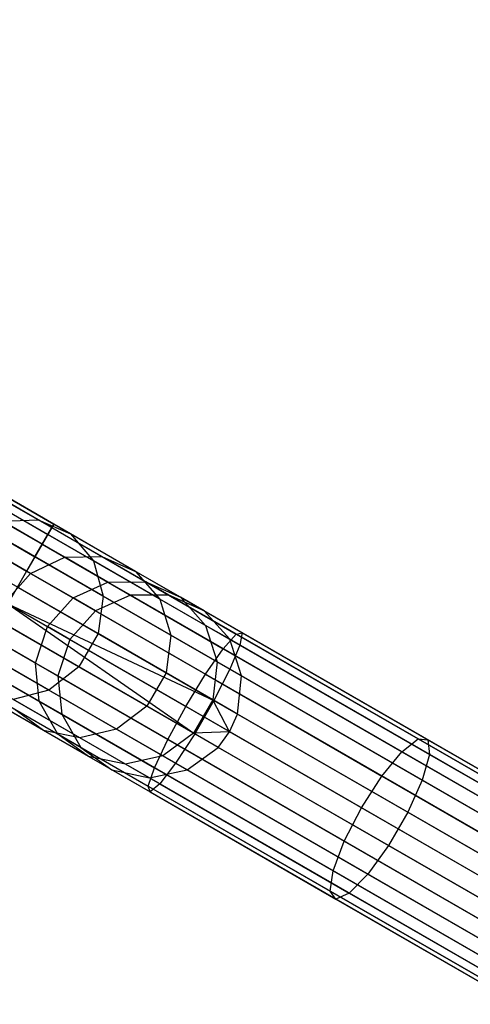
# Model space of a CAD drawing. Extents: x -102 to 102, y -101 to 102.
# Tile 330 of 481: x 70 to 75, y -45 to -34. Entities that reach past the tile are written whole.
import ezdxf

# ---------------------------------------------------------------- set-up
doc = ezdxf.new("R2010")
doc.units = 0
doc.header["$LTSCALE"] = 25.4
doc.layers.get('0').update_dxf_attribs({"linetype": 'CONTINUOUS'})

# ---------------------------------------------------------------- blocks, each defined once
blk = doc.blocks.new('NL2500011659_STL')
at = {"color": 0}
for p, q in [((37.991, -20.765, -7.395), (70.364, -39.455, -7.395)), ((37.991, -20.765, -7.605), (70.364, -39.455, -7.395)), ((70.342, -39.493, -7.809), (37.991, -20.765, -7.605)), ((37.991, -20.765, -7.605), (70.364, -39.455, -7.395)), ((37.991, -20.765, -7.395), (70.364, -39.455, -7.395)), ((70.342, -39.493, -7.809), (37.991, -20.765, -7.605)), ((37.926, -20.876, -7), (70.299, -39.567, -7)), ((37.926, -20.876, -7), (70.299, -39.567, -7)), ((70.238, -39.673, -8.169), (37.926, -20.876, -8)), ((37.926, -20.876, -8), (70.342, -39.493, -7.809)), ((37.926, -20.876, -8), (70.342, -39.493, -7.809)), ((70.238, -39.673, -8.169), (37.926, -20.876, -8)), ((70.364, -39.455, -7.395), (37.969, -20.803, -7.191)), ((37.969, -20.803, -7.191), (70.299, -39.567, -7)), ((37.969, -20.803, -7.191), (70.299, -39.567, -7)), ((70.364, -39.455, -7.395), (37.969, -20.803, -7.191)), ((37.969, -20.803, -7.809), (70.342, -39.493, -7.809)), ((37.969, -20.803, -7.809), (70.342, -39.493, -7.809)), ((70.299, -39.567, -7), (37.865, -20.983, -6.831)), ((37.865, -20.983, -6.831), (70.16, -39.808, -6.691)), ((37.865, -20.983, -6.831), (70.16, -39.808, -6.691)), ((70.299, -39.567, -7), (37.865, -20.983, -6.831)), ((37.865, -20.983, -8.169), (70.238, -39.673, -8.169)), ((37.865, -20.983, -8.169), (70.238, -39.673, -8.169)), ((37.787, -21.117, -6.691), (70.16, -39.808, -6.691)), ((37.787, -21.117, -6.691), (70.16, -39.808, -6.691)), ((70.07, -39.964, -8.414), (37.787, -21.117, -8.309)), ((37.787, -21.117, -8.309), (70.238, -39.673, -8.169)), ((37.787, -21.117, -8.309), (70.238, -39.673, -8.169)), ((70.07, -39.964, -8.414), (37.787, -21.117, -8.309)), ((70.16, -39.808, -6.691), (37.697, -21.274, -6.586)), ((70.16, -39.808, -6.691), (37.697, -21.274, -6.586)), ((37.697, -21.274, -8.414), (70.07, -39.964, -8.414)), ((37.697, -21.274, -8.414), (70.07, -39.964, -8.414)), ((37.597, -21.446, -8.478), (70.07, -39.964, -8.414)), ((37.597, -21.446, -8.478), (70.07, -39.964, -8.414)), ((70.194, -39.408, -295.461), (69.296, -38.889, -297.483)), ((70.194, -39.408, -295.461), (69.296, -38.889, -297.483)), ((70.543, -39.559, -295.628), (69.626, -39.03, -297.692)), ((70.543, -39.559, -295.628), (69.626, -39.03, -297.692)), ((69.805, -39.423, -295.315), (70.194, -39.408, -295.461)), ((69.805, -39.423, -295.315), (70.194, -39.408, -295.461)), ((70.792, -39.851, -295.788), (69.857, -39.311, -297.893)), ((70.792, -39.851, -295.788), (69.857, -39.311, -297.893)), ((70.194, -39.408, -295.461), (70.543, -39.559, -295.628)), ((70.884, -39.806, -293.333), (70.194, -39.408, -295.461)), ((70.884, -39.806, -293.333), (70.194, -39.408, -295.461)), ((70.194, -39.408, -295.461), (70.543, -39.559, -295.628)), ((70.482, -39.814, -293.226), (69.805, -39.423, -295.315)), ((70.482, -39.814, -293.226), (69.805, -39.423, -295.315)), ((70.342, -39.493, -7.809), (70.238, -39.673, -8.169)), ((70.342, -39.493, -7.809), (70.238, -39.673, -8.169)), ((70.299, -39.567, -7), (70.364, -39.455, -7.395)), ((70.299, -39.567, -7), (70.364, -39.455, -7.395)), ((70.364, -39.455, -7.395), (70.342, -39.493, -7.809)), ((70.364, -39.455, -7.395), (70.342, -39.493, -7.809)), ((70.342, -39.493, -7.809), (72.336, -40.644, -7.944)), ((70.342, -39.493, -7.809), (72.336, -40.644, -7.944)), ((70.364, -39.455, -7.395), (72.399, -40.631, -7.533)), ((70.364, -39.455, -7.395), (72.399, -40.631, -7.533)), ((70.112, -39.989, -293.154), (69.443, -39.603, -295.216)), ((70.112, -39.989, -293.154), (69.443, -39.603, -295.216)), ((70.16, -39.808, -6.691), (70.299, -39.567, -7)), ((70.16, -39.808, -6.691), (70.299, -39.567, -7)), ((70.299, -39.567, -7), (72.375, -40.765, -7.141)), ((70.299, -39.567, -7), (72.375, -40.765, -7.141)), ((70.543, -39.559, -295.628), (70.792, -39.851, -295.788)), ((71.248, -39.966, -293.455), (70.543, -39.559, -295.628)), ((71.248, -39.966, -293.455), (70.543, -39.559, -295.628)), ((70.543, -39.559, -295.628), (70.792, -39.851, -295.788)), ((70.898, -40.233, -295.913), (69.949, -39.686, -298.049)), ((70.898, -40.233, -295.913), (69.949, -39.686, -298.049)), ((70.238, -39.673, -8.169), (70.07, -39.964, -8.414)), ((70.238, -39.673, -8.169), (70.07, -39.964, -8.414)), ((70.238, -39.673, -8.169), (72.195, -40.803, -8.302)), ((70.238, -39.673, -8.169), (72.195, -40.803, -8.302)), ((69.97, -40.137, -6.522), (70.16, -39.808, -6.691)), ((69.97, -40.137, -6.522), (70.16, -39.808, -6.691)), ((70.112, -39.989, -293.154), (70.482, -39.814, -293.226)), ((70.112, -39.989, -293.154), (70.482, -39.814, -293.226)), ((70.16, -39.808, -6.691), (72.267, -41.024, -6.834)), ((70.16, -39.808, -6.691), (72.267, -41.024, -6.834)), ((70.482, -39.814, -293.226), (70.884, -39.806, -293.333)), ((70.482, -39.814, -293.226), (70.884, -39.806, -293.333)), ((70.947, -40.083, -291.061), (70.482, -39.814, -293.226)), ((70.947, -40.083, -291.061), (70.482, -39.814, -293.226)), ((70.884, -39.806, -293.333), (71.248, -39.966, -293.455)), ((71.358, -40.08, -291.127), (70.884, -39.806, -293.333)), ((71.358, -40.08, -291.127), (70.884, -39.806, -293.333)), ((70.884, -39.806, -293.333), (71.248, -39.966, -293.455)), ((70.792, -39.851, -295.788), (70.898, -40.233, -295.913)), ((71.511, -40.266, -293.573), (70.792, -39.851, -295.788)), ((71.511, -40.266, -293.573), (70.792, -39.851, -295.788)), ((70.792, -39.851, -295.788), (70.898, -40.233, -295.913)), ((69.837, -40.3, -293.128), (70.112, -39.989, -293.154)), ((69.837, -40.3, -293.128), (70.112, -39.989, -293.154)), ((70.07, -39.964, -8.414), (69.866, -40.317, -8.5)), ((70.07, -39.964, -8.414), (69.866, -40.317, -8.5)), ((70.07, -39.964, -8.414), (72.002, -41.08, -8.544)), ((70.07, -39.964, -8.414), (72.002, -41.08, -8.544)), ((70.571, -40.254, -291.016), (70.112, -39.989, -293.154)), ((70.571, -40.254, -291.016), (70.112, -39.989, -293.154)), ((71.248, -39.966, -293.455), (71.511, -40.266, -293.573)), ((71.731, -40.245, -291.204), (71.248, -39.966, -293.455)), ((71.731, -40.245, -291.204), (71.248, -39.966, -293.455)), ((71.248, -39.966, -293.455), (71.511, -40.266, -293.573)), ((70.842, -40.64, -295.981), (69.885, -40.087, -298.135)), ((70.842, -40.64, -295.981), (69.885, -40.087, -298.135)), ((69.97, -40.137, -6.522), (72.094, -41.363, -6.666)), ((69.97, -40.137, -6.522), (72.094, -41.363, -6.666)), ((70.571, -40.254, -291.016), (70.947, -40.083, -291.061)), ((70.571, -40.254, -291.016), (70.947, -40.083, -291.061)), ((70.947, -40.083, -291.061), (71.358, -40.08, -291.127)), ((70.947, -40.083, -291.061), (71.358, -40.08, -291.127)), ((71.193, -40.225, -288.848), (70.947, -40.083, -291.061)), ((71.193, -40.225, -288.848), (70.947, -40.083, -291.061)), ((71.358, -40.08, -291.127), (71.731, -40.245, -291.204)), ((71.608, -40.224, -288.874), (71.358, -40.08, -291.127)), ((71.608, -40.224, -288.874), (71.358, -40.08, -291.127)), ((71.358, -40.08, -291.127), (71.731, -40.245, -291.204)), ((70.294, -40.564, -291), (70.571, -40.254, -291.016)), ((70.294, -40.564, -291), (70.571, -40.254, -291.016)), ((70.814, -40.394, -288.831), (70.571, -40.254, -291.016)), ((70.814, -40.394, -288.831), (70.571, -40.254, -291.016)), ((71.193, -40.225, -288.848), (70.814, -40.394, -288.831)), ((71.193, -40.225, -288.848), (70.814, -40.394, -288.831)), ((70.898, -40.233, -295.913), (70.842, -40.64, -295.981)), ((70.898, -40.233, -295.913), (70.842, -40.64, -295.981)), ((71.627, -40.655, -293.664), (70.898, -40.233, -295.913)), ((71.627, -40.655, -293.664), (70.898, -40.233, -295.913)), ((71.608, -40.224, -288.874), (71.193, -40.225, -288.848)), ((71.608, -40.224, -288.874), (71.193, -40.225, -288.848)), ((86.938, -49.315, -28.848), (71.193, -40.225, -288.848)), ((86.938, -49.315, -28.848), (71.193, -40.225, -288.848)), ((87.353, -49.315, -28.874), (71.608, -40.224, -288.874)), ((71.987, -40.393, -288.902), (71.608, -40.224, -288.874)), ((87.353, -49.315, -28.874), (71.608, -40.224, -288.874)), ((71.987, -40.393, -288.902), (71.608, -40.224, -288.874)), ((71.731, -40.245, -291.204), (72.004, -40.551, -291.276)), ((71.987, -40.393, -288.902), (71.731, -40.245, -291.204)), ((71.987, -40.393, -288.902), (71.731, -40.245, -291.204)), ((71.731, -40.245, -291.204), (72.004, -40.551, -291.276)), ((69.837, -40.3, -293.128), (70.294, -40.564, -291)), ((69.837, -40.3, -293.128), (70.294, -40.564, -291)), ((69.866, -40.317, -6.5), (72.094, -41.363, -6.666)), ((69.866, -40.317, -6.5), (72.094, -41.363, -6.666)), ((69.866, -40.317, -6.5), (71.886, -41.723, -6.666)), ((69.866, -40.317, -6.5), (71.886, -41.723, -6.666)), ((69.866, -40.317, -8.5), (71.79, -41.427, -8.63)), ((69.866, -40.317, -8.5), (71.79, -41.427, -8.63)), ((71.511, -40.266, -293.573), (71.627, -40.655, -293.664)), ((72.004, -40.551, -291.276), (71.511, -40.266, -293.573)), ((72.004, -40.551, -291.276), (71.511, -40.266, -293.573)), ((71.511, -40.266, -293.573), (71.627, -40.655, -293.664)), ((70.634, -41, -295.981), (69.677, -40.448, -298.135)), ((70.634, -41, -295.981), (69.677, -40.448, -298.135)), ((70.814, -40.394, -288.831), (70.535, -40.703, -288.825)), ((70.814, -40.394, -288.831), (70.535, -40.703, -288.825)), ((86.559, -49.484, -28.831), (70.814, -40.394, -288.831)), ((86.559, -49.484, -28.831), (70.814, -40.394, -288.831)), ((87.732, -49.483, -28.902), (71.987, -40.393, -288.902)), ((72.264, -40.701, -288.93), (71.987, -40.393, -288.902)), ((87.732, -49.483, -28.902), (71.987, -40.393, -288.902)), ((72.264, -40.701, -288.93), (71.987, -40.393, -288.902)), ((69.762, -40.497, -6.522), (71.886, -41.723, -6.666)), ((69.762, -40.497, -6.522), (71.886, -41.723, -6.666)), ((70.164, -40.958, -291.016), (70.294, -40.564, -291)), ((70.164, -40.958, -291.016), (70.294, -40.564, -291)), ((70.535, -40.703, -288.825), (70.294, -40.564, -291)), ((70.535, -40.703, -288.825), (70.294, -40.564, -291)), ((72.004, -40.551, -291.276), (72.128, -40.944, -291.333)), ((72.264, -40.701, -288.93), (72.004, -40.551, -291.276)), ((72.264, -40.701, -288.93), (72.004, -40.551, -291.276)), ((72.004, -40.551, -291.276), (72.128, -40.944, -291.333)), ((69.663, -40.669, -8.414), (71.596, -41.785, -8.544)), ((69.663, -40.669, -8.414), (71.596, -41.785, -8.544)), ((70.842, -40.64, -295.981), (70.634, -41, -295.981)), ((70.842, -40.64, -295.981), (70.634, -41, -295.981)), ((71.577, -41.064, -293.714), (70.842, -40.64, -295.981)), ((71.577, -41.064, -293.714), (70.842, -40.64, -295.981)), ((71.627, -40.655, -293.664), (71.577, -41.064, -293.714)), ((71.627, -40.655, -293.664), (71.577, -41.064, -293.714)), ((72.128, -40.944, -291.333), (71.627, -40.655, -293.664)), ((72.128, -40.944, -291.333), (71.627, -40.655, -293.664)), ((72.195, -40.803, -8.302), (72.336, -40.644, -7.944)), ((72.195, -40.803, -8.302), (72.336, -40.644, -7.944)), ((72.336, -40.644, -7.944), (72.399, -40.631, -7.533)), ((72.336, -40.644, -7.944), (72.399, -40.631, -7.533)), ((72.336, -40.644, -7.944), (74.302, -41.779, -8.347)), ((72.336, -40.644, -7.944), (74.302, -41.779, -8.347)), ((72.399, -40.631, -7.533), (72.375, -40.765, -7.141)), ((72.399, -40.631, -7.533), (72.375, -40.765, -7.141)), ((72.399, -40.631, -7.533), (74.407, -41.79, -7.945)), ((72.399, -40.631, -7.533), (74.407, -41.79, -7.945)), ((70.31, -41.252, -295.913), (69.361, -40.704, -298.049)), ((70.31, -41.252, -295.913), (69.361, -40.704, -298.049)), ((70.164, -40.958, -291.016), (69.705, -40.693, -293.154)), ((70.164, -40.958, -291.016), (69.705, -40.693, -293.154)), ((70.535, -40.703, -288.825), (70.407, -41.098, -288.831)), ((70.535, -40.703, -288.825), (70.407, -41.098, -288.831)), ((86.281, -49.794, -28.825), (70.535, -40.703, -288.825)), ((86.281, -49.794, -28.825), (70.535, -40.703, -288.825)), ((88.01, -49.792, -28.93), (72.264, -40.701, -288.93)), ((72.392, -41.096, -288.952), (72.264, -40.701, -288.93)), ((88.01, -49.792, -28.93), (72.264, -40.701, -288.93)), ((72.392, -41.096, -288.952), (72.264, -40.701, -288.93)), ((72.375, -40.765, -7.141), (72.267, -41.024, -6.834)), ((72.375, -40.765, -7.141), (72.267, -41.024, -6.834)), ((72.375, -40.765, -7.141), (74.422, -41.947, -7.56)), ((72.375, -40.765, -7.141), (74.422, -41.947, -7.56)), ((69.572, -40.826, -6.691), (71.679, -42.042, -6.834)), ((69.572, -40.826, -6.691), (71.679, -42.042, -6.834)), ((72.002, -41.08, -8.544), (72.195, -40.803, -8.302)), ((72.002, -41.08, -8.544), (72.195, -40.803, -8.302)), ((72.195, -40.803, -8.302), (74.126, -41.918, -8.698)), ((72.195, -40.803, -8.302), (74.126, -41.918, -8.698)), ((69.495, -40.96, -8.169), (71.452, -42.09, -8.302)), ((69.495, -40.96, -8.169), (71.452, -42.09, -8.302)), ((70.204, -41.37, -291.061), (70.164, -40.958, -291.016)), ((70.407, -41.098, -288.831), (70.164, -40.958, -291.016)), ((70.204, -41.37, -291.061), (70.164, -40.958, -291.016)), ((70.407, -41.098, -288.831), (70.164, -40.958, -291.016)), ((70.634, -41, -295.981), (70.31, -41.252, -295.913)), ((70.634, -41, -295.981), (70.31, -41.252, -295.913)), ((71.369, -41.425, -293.714), (70.634, -41, -295.981)), ((71.369, -41.425, -293.714), (70.634, -41, -295.981)), ((72.128, -40.944, -291.333), (72.082, -41.356, -291.365)), ((72.128, -40.944, -291.333), (72.082, -41.356, -291.365)), ((72.392, -41.096, -288.952), (72.128, -40.944, -291.333)), ((72.392, -41.096, -288.952), (72.128, -40.944, -291.333)), ((69.433, -41.067, -7), (71.509, -42.265, -7.141)), ((69.433, -41.067, -7), (71.509, -42.265, -7.141)), ((70.204, -41.37, -291.061), (69.739, -41.101, -293.226)), ((70.204, -41.37, -291.061), (69.739, -41.101, -293.226)), ((86.152, -50.189, -28.831), (70.407, -41.098, -288.831)), ((70.407, -41.098, -288.831), (70.45, -41.512, -288.848)), ((86.152, -50.189, -28.831), (70.407, -41.098, -288.831)), ((70.407, -41.098, -288.831), (70.45, -41.512, -288.848)), ((71.577, -41.064, -293.714), (71.369, -41.425, -293.714)), ((71.577, -41.064, -293.714), (71.369, -41.425, -293.714)), ((72.082, -41.356, -291.365), (71.577, -41.064, -293.714)), ((72.082, -41.356, -291.365), (71.577, -41.064, -293.714)), ((71.79, -41.427, -8.63), (72.002, -41.08, -8.544)), ((71.79, -41.427, -8.63), (72.002, -41.08, -8.544)), ((72.002, -41.08, -8.544), (73.908, -42.181, -8.935)), ((72.002, -41.08, -8.544), (73.908, -42.181, -8.935)), ((72.267, -41.024, -6.834), (72.094, -41.363, -6.666)), ((72.267, -41.024, -6.834), (72.094, -41.363, -6.666)), ((72.267, -41.024, -6.834), (74.345, -42.224, -7.26)), ((72.267, -41.024, -6.834), (74.345, -42.224, -7.26)), ((72.348, -41.51, -288.963), (72.392, -41.096, -288.952)), ((72.348, -41.51, -288.963), (72.392, -41.096, -288.952)), ((88.137, -50.187, -28.952), (72.392, -41.096, -288.952)), ((88.137, -50.187, -28.952), (72.392, -41.096, -288.952)), ((69.369, -41.178, -7.395), (71.405, -42.353, -7.533)), ((69.369, -41.178, -7.395), (71.405, -42.353, -7.533)), ((69.391, -41.14, -7.809), (71.385, -42.291, -7.944)), ((69.391, -41.14, -7.809), (71.385, -42.291, -7.944)), ((70.253, -41.689, -293.455), (69.549, -41.282, -295.628)), ((70.253, -41.689, -293.455), (69.549, -41.282, -295.628)), ((70.31, -41.252, -295.913), (69.926, -41.351, -295.788)), ((70.31, -41.252, -295.913), (69.926, -41.351, -295.788)), ((71.04, -41.673, -293.664), (70.31, -41.252, -295.913)), ((71.04, -41.673, -293.664), (70.31, -41.252, -295.913)), ((70.645, -41.766, -293.573), (69.926, -41.351, -295.788)), ((70.645, -41.766, -293.573), (69.926, -41.351, -295.788)), ((70.407, -41.727, -291.127), (70.204, -41.37, -291.061)), ((70.45, -41.512, -288.848), (70.204, -41.37, -291.061)), ((70.407, -41.727, -291.127), (70.204, -41.37, -291.061)), ((70.45, -41.512, -288.848), (70.204, -41.37, -291.061)), ((71.369, -41.425, -293.714), (71.04, -41.673, -293.664)), ((71.369, -41.425, -293.714), (71.04, -41.673, -293.664)), ((71.874, -41.716, -291.365), (71.369, -41.425, -293.714)), ((71.874, -41.716, -291.365), (71.369, -41.425, -293.714)), ((71.596, -41.785, -8.544), (71.79, -41.427, -8.63)), ((71.596, -41.785, -8.544), (71.79, -41.427, -8.63)), ((73.688, -42.523, -9.019), (71.79, -41.427, -8.63)), ((73.688, -42.523, -9.019), (71.79, -41.427, -8.63)), ((72.082, -41.356, -291.365), (71.874, -41.716, -291.365)), ((72.082, -41.356, -291.365), (71.874, -41.716, -291.365)), ((72.094, -41.363, -6.666), (71.886, -41.723, -6.666)), ((72.094, -41.363, -6.666), (71.886, -41.723, -6.666)), ((72.348, -41.51, -288.963), (72.082, -41.356, -291.365)), ((72.348, -41.51, -288.963), (72.082, -41.356, -291.365)), ((72.263, -41.701, -288.965), (72.082, -41.356, -291.365)), ((72.263, -41.701, -288.965), (72.082, -41.356, -291.365)), ((72.094, -41.363, -6.666), (74.189, -42.573, -7.095)), ((72.094, -41.363, -6.666), (74.189, -42.573, -7.095)), ((70.253, -41.689, -293.455), (69.933, -41.453, -293.333)), ((70.407, -41.727, -291.127), (69.933, -41.453, -293.333)), ((70.253, -41.689, -293.455), (69.933, -41.453, -293.333)), ((70.407, -41.727, -291.127), (69.933, -41.453, -293.333)), ((86.195, -50.602, -28.848), (70.45, -41.512, -288.848)), ((70.45, -41.512, -288.848), (70.657, -41.871, -288.874)), ((86.195, -50.602, -28.848), (70.45, -41.512, -288.848)), ((70.45, -41.512, -288.848), (70.657, -41.871, -288.874)), ((72.263, -41.701, -288.965), (72.348, -41.51, -288.963)), ((72.263, -41.701, -288.965), (72.348, -41.51, -288.963)), ((88.094, -50.6, -28.963), (72.348, -41.51, -288.963)), ((88.094, -50.6, -28.963), (72.348, -41.51, -288.963)), ((70.645, -41.766, -293.573), (70.253, -41.689, -293.455)), ((70.737, -41.968, -291.204), (70.253, -41.689, -293.455)), ((70.645, -41.766, -293.573), (70.253, -41.689, -293.455)), ((70.737, -41.968, -291.204), (70.253, -41.689, -293.455)), ((70.737, -41.968, -291.204), (70.407, -41.727, -291.127)), ((70.657, -41.871, -288.874), (70.407, -41.727, -291.127)), ((70.737, -41.968, -291.204), (70.407, -41.727, -291.127)), ((70.657, -41.871, -288.874), (70.407, -41.727, -291.127)), ((71.04, -41.673, -293.664), (70.645, -41.766, -293.573)), ((71.04, -41.673, -293.664), (70.645, -41.766, -293.573)), ((71.54, -41.962, -291.333), (71.04, -41.673, -293.664)), ((71.54, -41.962, -291.333), (71.04, -41.673, -293.664)), ((71.874, -41.716, -291.365), (71.54, -41.962, -291.333)), ((71.874, -41.716, -291.365), (71.54, -41.962, -291.333)), ((71.886, -41.723, -6.666), (71.679, -42.042, -6.834)), ((71.886, -41.723, -6.666), (71.679, -42.042, -6.834)), ((72.263, -41.701, -288.965), (71.874, -41.716, -291.365)), ((72.263, -41.701, -288.965), (71.874, -41.716, -291.365)), ((72.141, -41.87, -288.963), (71.874, -41.716, -291.365)), ((72.141, -41.87, -288.963), (71.874, -41.716, -291.365)), ((71.886, -41.723, -6.666), (73.981, -42.933, -7.095)), ((71.886, -41.723, -6.666), (73.981, -42.933, -7.095)), ((72.141, -41.87, -288.963), (72.263, -41.701, -288.965)), ((72.141, -41.87, -288.963), (72.263, -41.701, -288.965)), ((88.009, -50.791, -28.965), (72.263, -41.701, -288.965)), ((88.009, -50.791, -28.965), (72.263, -41.701, -288.965)), ((71.138, -42.051, -291.276), (70.645, -41.766, -293.573)), ((71.138, -42.051, -291.276), (70.645, -41.766, -293.573)), ((71.452, -42.09, -8.302), (71.596, -41.785, -8.544)), ((71.452, -42.09, -8.302), (71.596, -41.785, -8.544)), ((71.596, -41.785, -8.544), (73.502, -42.885, -8.935)), ((71.596, -41.785, -8.544), (73.502, -42.885, -8.935)), ((74.126, -41.918, -8.698), (74.302, -41.779, -8.347)), ((74.126, -41.918, -8.698), (74.302, -41.779, -8.347)), ((74.302, -41.779, -8.347), (76.214, -42.883, -9.013)), ((74.302, -41.779, -8.347), (76.214, -42.883, -9.013)), ((74.302, -41.779, -8.347), (74.407, -41.79, -7.945)), ((74.302, -41.779, -8.347), (74.407, -41.79, -7.945)), ((74.407, -41.79, -7.945), (76.359, -42.917, -8.625)), ((74.407, -41.79, -7.945), (76.359, -42.917, -8.625)), ((74.407, -41.79, -7.945), (74.422, -41.947, -7.56)), ((74.407, -41.79, -7.945), (74.422, -41.947, -7.56)), ((86.402, -50.962, -28.874), (70.657, -41.871, -288.874)), ((70.657, -41.871, -288.874), (70.992, -42.115, -288.902)), ((86.402, -50.962, -28.874), (70.657, -41.871, -288.874)), ((70.657, -41.871, -288.874), (70.992, -42.115, -288.902)), ((71.54, -41.962, -291.333), (71.138, -42.051, -291.276)), ((71.54, -41.962, -291.333), (71.138, -42.051, -291.276)), ((71.804, -42.114, -288.952), (71.54, -41.962, -291.333)), ((71.804, -42.114, -288.952), (71.54, -41.962, -291.333)), ((71.804, -42.114, -288.952), (72.141, -41.87, -288.963)), ((71.804, -42.114, -288.952), (72.141, -41.87, -288.963)), ((87.886, -50.96, -28.963), (72.141, -41.87, -288.963)), ((87.886, -50.96, -28.963), (72.141, -41.87, -288.963)), ((73.908, -42.181, -8.935), (74.126, -41.918, -8.698)), ((73.908, -42.181, -8.935), (74.126, -41.918, -8.698)), ((74.126, -41.918, -8.698), (76.003, -43.002, -9.351)), ((74.126, -41.918, -8.698), (76.003, -43.002, -9.351)), ((74.422, -41.947, -7.56), (74.345, -42.224, -7.26)), ((74.422, -41.947, -7.56), (74.345, -42.224, -7.26)), ((74.422, -41.947, -7.56), (76.413, -43.096, -8.254)), ((74.422, -41.947, -7.56), (76.413, -43.096, -8.254)), ((71.138, -42.051, -291.276), (70.737, -41.968, -291.204)), ((70.992, -42.115, -288.902), (70.737, -41.968, -291.204)), ((71.138, -42.051, -291.276), (70.737, -41.968, -291.204)), ((70.992, -42.115, -288.902), (70.737, -41.968, -291.204)), ((71.398, -42.201, -288.93), (71.138, -42.051, -291.276)), ((71.398, -42.201, -288.93), (71.138, -42.051, -291.276)), ((71.679, -42.042, -6.834), (71.509, -42.265, -7.141)), ((71.679, -42.042, -6.834), (71.509, -42.265, -7.141)), ((71.679, -42.042, -6.834), (73.757, -43.242, -7.26)), ((71.679, -42.042, -6.834), (73.757, -43.242, -7.26)), ((86.738, -51.206, -28.902), (70.992, -42.115, -288.902)), ((70.992, -42.115, -288.902), (71.398, -42.201, -288.93)), ((86.738, -51.206, -28.902), (70.992, -42.115, -288.902)), ((70.992, -42.115, -288.902), (71.398, -42.201, -288.93)), ((71.385, -42.291, -7.944), (71.452, -42.09, -8.302)), ((71.385, -42.291, -7.944), (71.452, -42.09, -8.302)), ((71.398, -42.201, -288.93), (71.804, -42.114, -288.952)), ((71.398, -42.201, -288.93), (71.804, -42.114, -288.952)), ((71.452, -42.09, -8.302), (73.383, -43.205, -8.698)), ((71.452, -42.09, -8.302), (73.383, -43.205, -8.698)), ((87.55, -51.205, -28.952), (71.804, -42.114, -288.952)), ((87.55, -51.205, -28.952), (71.804, -42.114, -288.952)), ((87.144, -51.292, -28.93), (71.398, -42.201, -288.93)), ((87.144, -51.292, -28.93), (71.398, -42.201, -288.93)), ((71.509, -42.265, -7.141), (71.405, -42.353, -7.533)), ((71.509, -42.265, -7.141), (71.405, -42.353, -7.533)), ((71.509, -42.265, -7.141), (73.556, -43.447, -7.56)), ((71.509, -42.265, -7.141), (73.556, -43.447, -7.56)), ((73.688, -42.523, -9.019), (73.908, -42.181, -8.935)), ((73.688, -42.523, -9.019), (73.908, -42.181, -8.935)), ((73.908, -42.181, -8.935), (75.762, -43.251, -9.581)), ((73.908, -42.181, -8.935), (75.762, -43.251, -9.581)), ((74.345, -42.224, -7.26), (74.189, -42.573, -7.095)), ((74.345, -42.224, -7.26), (74.189, -42.573, -7.095)), ((74.345, -42.224, -7.26), (76.366, -43.391, -7.964)), ((74.345, -42.224, -7.26), (76.366, -43.391, -7.964)), ((71.405, -42.353, -7.533), (71.385, -42.291, -7.944)), ((71.385, -42.291, -7.944), (73.351, -43.427, -8.347)), ((71.385, -42.291, -7.944), (73.351, -43.427, -8.347)), ((71.405, -42.353, -7.533), (71.385, -42.291, -7.944)), ((71.405, -42.353, -7.533), (73.412, -43.512, -7.945)), ((71.405, -42.353, -7.533), (73.412, -43.512, -7.945)), ((73.502, -42.885, -8.935), (73.688, -42.523, -9.019)), ((73.502, -42.885, -8.935), (73.688, -42.523, -9.019)), ((75.533, -43.588, -9.662), (73.688, -42.523, -9.019)), ((75.533, -43.588, -9.662), (73.688, -42.523, -9.019)), ((74.189, -42.573, -7.095), (73.981, -42.933, -7.095)), ((74.189, -42.573, -7.095), (73.981, -42.933, -7.095)), ((74.189, -42.573, -7.095), (76.226, -43.749, -7.805)), ((74.189, -42.573, -7.095), (76.226, -43.749, -7.805)), ((73.383, -43.205, -8.698), (73.502, -42.885, -8.935)), ((73.383, -43.205, -8.698), (73.502, -42.885, -8.935)), ((73.502, -42.885, -8.935), (75.355, -43.955, -9.581)), ((73.502, -42.885, -8.935), (75.355, -43.955, -9.581)), ((73.981, -42.933, -7.095), (73.757, -43.242, -7.26)), ((73.981, -42.933, -7.095), (73.757, -43.242, -7.26)), ((73.981, -42.933, -7.095), (76.019, -44.109, -7.805)), ((73.981, -42.933, -7.095), (76.019, -44.109, -7.805)), ((73.351, -43.427, -8.347), (73.383, -43.205, -8.698)), ((73.351, -43.427, -8.347), (73.383, -43.205, -8.698)), ((73.383, -43.205, -8.698), (75.26, -44.289, -9.351)), ((73.383, -43.205, -8.698), (75.26, -44.289, -9.351)), ((73.757, -43.242, -7.26), (73.556, -43.447, -7.56)), ((73.757, -43.242, -7.26), (73.556, -43.447, -7.56)), ((73.757, -43.242, -7.26), (75.778, -44.409, -7.964)), ((73.757, -43.242, -7.26), (75.778, -44.409, -7.964)), ((73.412, -43.512, -7.945), (73.351, -43.427, -8.347)), ((73.351, -43.427, -8.347), (75.263, -44.531, -9.013)), ((73.351, -43.427, -8.347), (75.263, -44.531, -9.013)), ((73.412, -43.512, -7.945), (73.351, -43.427, -8.347)), ((73.556, -43.447, -7.56), (73.412, -43.512, -7.945)), ((73.556, -43.447, -7.56), (73.412, -43.512, -7.945)), ((73.556, -43.447, -7.56), (75.547, -44.596, -8.254)), ((73.556, -43.447, -7.56), (75.547, -44.596, -8.254)), ((73.412, -43.512, -7.945), (75.365, -44.64, -8.625)), ((73.412, -43.512, -7.945), (75.365, -44.64, -8.625))]:
    blk.add_line(p, q, dxfattribs=at)

msp = doc.modelspace()

# ---------------------------------------------------------------- block references
at = {"color": 0}
msp.add_blockref('NL2500011659_STL', (0, 0), dxfattribs=at)

doc.saveas('drawing.dxf')
